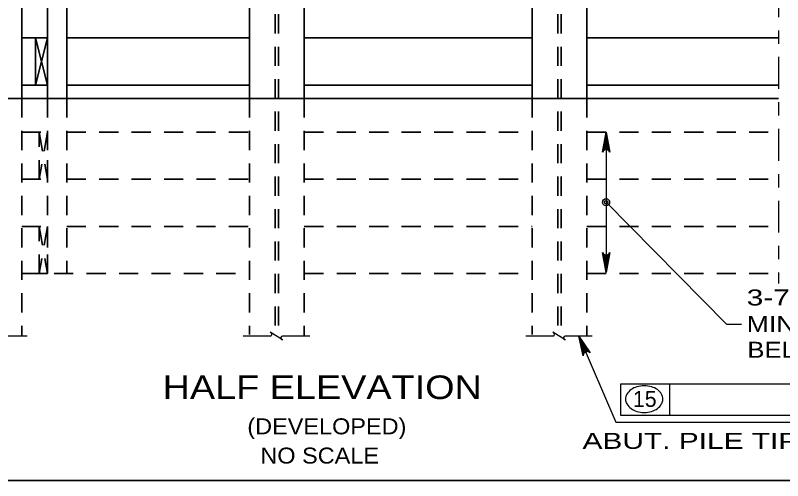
# Model space of a CAD drawing. Extents: x -6.4 to 73.1, y -66 to 0.
# Drawn here: x 42.22 to 48, y -43.25 to -39.75 of the extents above; entities that cross this region are included whole.
import ezdxf
from ezdxf.enums import TextEntityAlignment as Align

# ---------------------------------------------------------------- set-up
doc = ezdxf.new("R2010")
doc.units = 0
doc.header["$LTSCALE"] = 0.048
doc.linetypes.add('DOT_DASHED', pattern=[7.7, 5, -1.2, 0.3, -1.2])
doc.linetypes.add('MEDIUM_DASHED', pattern=[4.5, 3, -1.5])
for name, color, linetype, lineweight in [('1', 7, 'Continuous', 13), ('3', 7, 'Continuous', 35), ('4', 7, 'Continuous', 25), ('5', 7, 'Continuous', 25), ('52', 7, 'Continuous', 25), ('8', 7, 'Continuous', 25)]:
    doc.layers.add(name, color=color, linetype=linetype, lineweight=lineweight)

msp = doc.modelspace()

# ---------------------------------------------------------------- hatches: boundary and pattern name
at = {"layer": '4'}
for points in [[(46.64858, -40.74892), (46.68792, -40.74892), (46.66825, -40.63083)], [(46.64858, -41.56683), (46.68792, -41.56683), (46.66825, -41.685)]]:
    msp.add_hatch(color=256, dxfattribs=at).paths.add_polyline_path(points)

# ---------------------------------------------------------------- linework, layer by layer
at = {"layer": '1', "lineweight": 35}
msp.add_lwpolyline([(35.75, -43.25), (67.25, -43.25), (67.25, -22.75), (35.75, -22.75)], close=True, dxfattribs=at)
at = {"layer": '3'}
for p, q in [((42.46583, -38.50483), (42.46583, -40.37758)), ((42.61133, -38.50483), (42.61133, -40.37758)), ((42.27233, -38.62783), (42.27233, -40.37758)), ((43.98517, -38.62783), (43.98517, -40.37758)), ((44.39833, -38.62783), (44.39833, -40.37758)), ((46.11108, -38.62783), (46.11108, -40.37758)), ((46.52433, -38.62783), (46.52433, -40.37758)), ((42.27233, -39.92217), (42.46583, -39.92217)), ((42.37725, -39.92217), (42.37725, -40.2765)), ((42.37725, -40.2765), (42.46583, -39.92217)), ((42.61133, -39.92217), (43.98517, -39.92217)), ((44.39833, -39.92217), (46.11108, -39.92217)), ((46.52433, -39.92217), (47.96558, -39.92217)), ((42.27233, -40.2765), (42.46583, -40.2765)), ((42.61133, -40.2765), (43.98517, -40.2765)), ((44.39833, -40.2765), (46.11108, -40.2765)), ((46.52433, -40.2765), (47.96558, -40.2765)), ((41.9815, -40.37758), (47.96558, -40.37758))]:
    msp.add_line(p, q, dxfattribs=at)
at = {"layer": '3', "linetype": 'MEDIUM_DASHED'}
for p, q in [((42.27233, -40.37758), (42.27233, -42.16342)), ((42.46583, -40.37758), (42.46583, -41.69383)), ((42.61133, -40.37758), (42.61133, -41.69383)), ((43.98517, -40.37758), (43.98517, -42.15258)), ((44.39833, -40.37758), (44.39833, -42.16342)), ((46.11108, -40.37758), (46.11108, -42.15033)), ((46.52433, -40.37758), (46.52433, -42.16125)), ((42.27233, -40.63083), (42.46583, -40.63083)), ((42.46583, -40.63083), (42.40417, -40.98517)), ((42.40417, -40.98517), (42.40417, -40.63083)), ((42.61133, -40.63083), (43.98517, -40.63083)), ((44.39833, -40.63083), (46.11108, -40.63083)), ((46.52433, -40.63083), (47.96558, -40.63083)), ((42.27233, -40.98517), (42.46583, -40.98517)), ((42.61133, -40.98517), (43.98517, -40.98517)), ((44.39833, -40.98517), (46.11108, -40.98517)), ((46.52433, -40.98517), (47.96558, -40.98517)), ((42.27233, -41.3395), (42.46583, -41.3395)), ((42.40417, -41.69383), (42.40417, -41.3395)), ((42.40417, -41.3395), (42.46583, -41.69383)), ((42.46583, -41.3395), (42.40417, -41.69383)), ((42.46583, -41.69383), (42.46583, -41.3395)), ((42.61133, -41.3395), (43.98517, -41.3395)), ((44.39833, -41.3395), (46.11108, -41.3395)), ((46.52433, -41.3395), (47.96558, -41.3395)), ((42.27233, -41.69383), (43.98517, -41.69383)), ((42.32192, -41.69383), (42.49908, -41.69383)), ((44.39833, -41.69383), (46.11108, -41.69383)), ((46.52433, -41.69383), (47.96558, -41.69383))]:
    msp.add_line(p, q, dxfattribs=at)
at = {"layer": '3'}
msp.add_lwpolyline([(42.46583, -39.92217), (42.46583, -40.2765), (42.37725, -39.92217)], dxfattribs=at)
at = {"layer": '3', "linetype": 'MEDIUM_DASHED'}
msp.add_lwpolyline([(42.40417, -40.63083), (42.46583, -40.98517), (42.46583, -40.63083)], dxfattribs=at)
at = {"layer": '4', "linetype": 'DOT_DASHED'}
msp.add_line((47.96558, -37.36575), (47.96558, -41.76792), dxfattribs=at)
at = {"layer": '4'}
for p, q in [((46.66825, -40.63083), (46.66825, -41.685)), ((46.66825, -41.15775), (47.57308, -42.07425)), ((47.57308, -42.07425), (47.68642, -42.07425)), ((46.46325, -42.16367), (46.7425, -42.80975)), ((46.77975, -42.52342), (48.42808, -42.52342)), ((46.77975, -42.75967), (46.77975, -42.52342)), ((47.14658, -42.75967), (47.14658, -42.52342)), ((48.42808, -42.75967), (46.77975, -42.75967)), ((46.7425, -42.80975), (49.79558, -42.80975))]:
    msp.add_line(p, q, dxfattribs=at)
for points in [[(46.66825, -40.63083), (46.69625, -40.78), (46.68825, -40.7685), (46.67825, -40.76258), (46.66825, -40.76083), (46.65825, -40.76258), (46.64825, -40.7685), (46.64025, -40.78), (46.66825, -40.63083), (46.64825, -40.7685), (46.65825, -40.76258), (46.66825, -40.63083), (46.66825, -40.76083), (46.67825, -40.76258), (46.66825, -40.63083), (46.68825, -40.7685)], [(46.66825, -41.685), (46.64025, -41.53583), (46.64825, -41.54733), (46.65825, -41.55325), (46.66825, -41.555), (46.67825, -41.55325), (46.68825, -41.54733), (46.69625, -41.53583), (46.66825, -41.685), (46.68825, -41.54733), (46.67825, -41.55325), (46.66825, -41.685), (46.66825, -41.555), (46.65825, -41.55325), (46.66825, -41.685), (46.64825, -41.54733)]]:
    msp.add_lwpolyline(points, dxfattribs=at)
for points in [[(46.64858, -40.74892), (46.68792, -40.74892), (46.66825, -40.63083)], [(46.64858, -41.56683), (46.68792, -41.56683), (46.66825, -41.685)]]:
    msp.add_lwpolyline(points, close=True, dxfattribs=at)
for radius in [0.02667, 0.01333]:
    msp.add_circle((46.66827, -41.15768), radius, dxfattribs=at)
for centre, radius, start, end in [((46.9548, -42.73161), 0.19487, 90, 106.53583), ((46.9548, -42.73161), 0.19487, 73.46417, 90), ((46.91996, -42.65581), 0.1103, 125.63164, 149.97668), ((46.94103, -42.68521), 0.14646, 106.53583, 125.63164), ((46.96858, -42.68521), 0.14646, 54.36836, 73.46417), ((46.98965, -42.65581), 0.1103, 30.02332, 54.36836), ((46.88775, -42.6372), 0.07309, 149.97668, 180), ((46.88775, -42.6372), 0.07309, 180, 210.02332), ((47.02186, -42.6372), 0.07309, 0, 30.02332), ((47.02186, -42.6372), 0.07309, 329.97668, 0), ((46.91996, -42.61859), 0.1103, 210.02332, 234.36836), ((46.94103, -42.58919), 0.14646, 234.36836, 253.46417), ((46.96858, -42.58919), 0.14646, 286.53583, 305.63164), ((46.98965, -42.61859), 0.1103, 305.63164, 329.97668), ((46.9548, -42.54279), 0.19487, 253.46417, 270), ((46.9548, -42.54279), 0.19487, 270, 286.53583)]:
    msp.add_arc(centre, radius, start, end, dxfattribs=at)
at = {"layer": '52'}
msp.add_lwpolyline([(46.46325, -42.16367), (46.54808, -42.2895), (46.53625, -42.28208), (46.52467, -42.28058), (46.51483, -42.283), (46.50633, -42.2885), (46.4995, -42.29792), (46.49675, -42.31167), (46.46325, -42.16367), (46.4995, -42.29792), (46.50633, -42.2885), (46.46325, -42.16367), (46.51483, -42.283), (46.52467, -42.28058), (46.46325, -42.16367), (46.53625, -42.28208)], dxfattribs=at)
at = {"layer": '8', "linetype": 'MEDIUM_DASHED', "lineweight": 35}
for p, q in [((44.18, -38.5245), (44.18, -42.159)), ((44.20367, -38.5245), (44.20367, -42.17383)), ((46.306, -38.5245), (46.306, -42.159)), ((46.32958, -38.5245), (46.32958, -42.17383))]:
    msp.add_line(p, q, dxfattribs=at)
at = {"layer": '8'}
for p, q in [((42.31267, -42.16367), (42.10858, -42.16367)), ((44.14133, -42.16367), (43.93742, -42.16367)), ((44.43858, -42.16367), (44.23458, -42.16367)), ((46.26733, -42.16367), (46.06333, -42.16367)), ((46.56458, -42.16367), (46.36058, -42.16367))]:
    msp.add_line(p, q, dxfattribs=at)
for points in [[(44.22775, -42.18908), (44.2335, -42.19267), (44.14117, -42.13458), (44.14733, -42.1385)], [(46.35375, -42.18908), (46.3595, -42.19267), (46.26708, -42.13458), (46.27333, -42.1385)]]:
    msp.add_lwpolyline(points, dxfattribs=at)
for centre, start, end in [((44.14008, -42.14998), 275.32859, 57.86724), ((44.23459, -42.1772), 90, 240), ((46.26606, -42.14998), 275.32859, 57.86724), ((46.36057, -42.1772), 90, 240)]:
    msp.add_arc(centre, 0.01364, start, end, dxfattribs=at)

# ---------------------------------------------------------------- texts
at = {"layer": '4'}
for s, width, p in [('BELOW FIN. GROUND', 1.2, (47.731, -42.32608)), ('ABUT. PILE TIP ELEVATION (TYP.)', 1.4, (46.49092, -43.011))]:
    msp.add_text(s, height=0.12, dxfattribs=dict(at, width=width)).set_placement(p)
for s, height, width, p in [('HALF ELEVATION', 0.1772, 1.2, (44.533, -42.63675)), ('(DEVELOPED)', 0.12, 1.1, (44.56779, -42.90175)), ('NO SCALE', 0.12, 1.1, (44.51379, -43.12158))]:
    msp.add_text(s, height=height, dxfattribs=dict(at, width=width)).set_placement(p, align=Align.CENTER)
msp.add_text('15', height=0.12, dxfattribs=at).set_placement((46.95913, -42.69583), align=Align.CENTER)
at = {"layer": '5'}
for s, width, p in [('3-76x305 (3"x12")', 1.4, (47.72575, -41.93325)), ('MIN. LAGGING', 1.25, (47.72575, -42.13325))]:
    msp.add_text(s, height=0.12, dxfattribs=dict(at, width=width)).set_placement(p)

doc.saveas('drawing.dxf')
